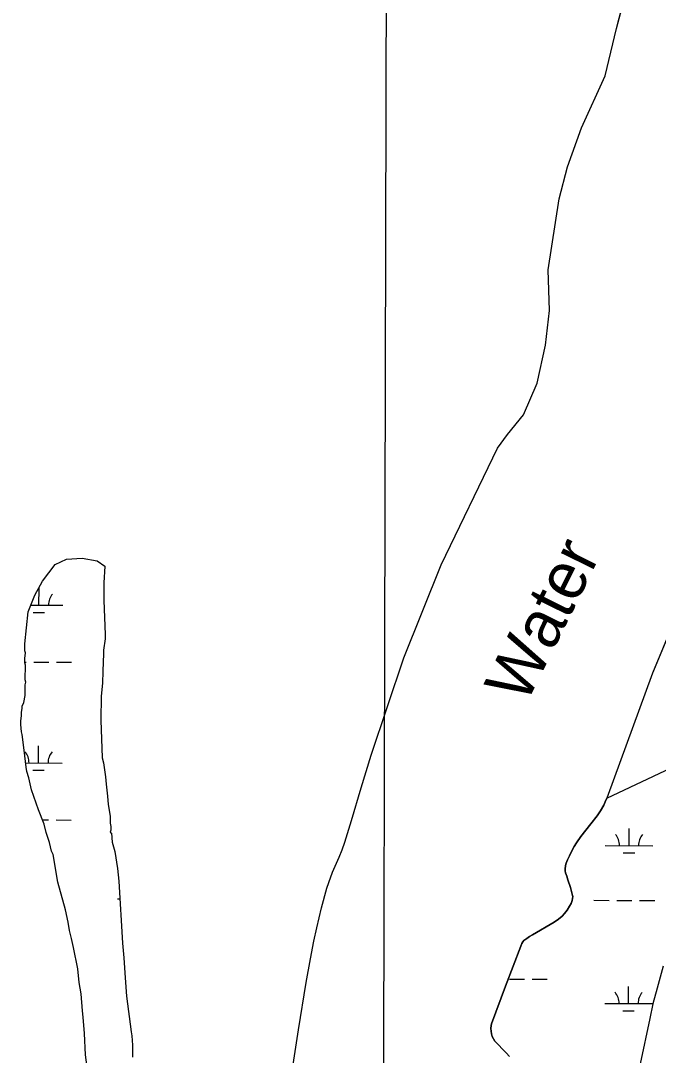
# Model space of a CAD drawing. Extents: x 3161665 to 3199565, y 885729 to 911164.
# Drawn here: x 3180806 to 3182149, y 897387 to 899568 of the extents above; entities that cross this region are included whole.
import ezdxf

# ---------------------------------------------------------------- set-up
doc = ezdxf.new("R2010")
doc.units = 0
for name, color, linetype in [('V-GRID-MAJR', 7, 'Continuous'), ('V-RIVR-IDEN', 7, 'Continuous'), ('V-SITE-VEGE', 7, 'Continuous'), ('V-TOPO-SHOR', 7, 'Continuous'), ('V-WETL-SWMP', 7, 'Continuous')]:
    doc.layers.add(name, color=color, linetype=linetype)

msp = doc.modelspace()

# ---------------------------------------------------------------- linework, layer by layer
at = {"layer": 'V-GRID-MAJR'}
msp.add_spline([(3181553.2, 891152.2), (3181570, 897211.5), (3181586.7, 903274.3), (3181603.5, 909337.1), (3181603.5, 909340.5)], degree=3, dxfattribs=at)
at = {"layer": 'V-SITE-VEGE'}
for p, q in [((3182060.4, 899551.5), (3182085.8, 899647)), ((3182036.5, 899451.6), (3182060.4, 899551.5)), ((3181986.8, 899341.7), (3182036.5, 899451.6)), ((3181957.3, 899259.8), (3181986.8, 899341.7)), ((3181939.8, 899192.5), (3181957.3, 899259.8)), ((3181916.7, 899042.5), (3181939.8, 899192.5)), ((3181919.5, 898956.9), (3181916.7, 899042.5)), ((3181910.8, 898883.7), (3181919.5, 898956.9)), ((3181893.3, 898803.7), (3181910.8, 898883.7)), ((3181865, 898736.9), (3181893.3, 898803.7)), ((3181831.2, 898695.5), (3181865, 898736.9)), ((3181810.1, 898666.4), (3181831.2, 898695.5)), ((3181691.6, 898420.9), (3181810.1, 898666.4)), ((3182320, 898633.6), (3182136.3, 898192.7)), ((3181612.9, 898224.6), (3181691.6, 898420.9)), ((3181544.2, 898019.4), (3181612.9, 898224.6)), ((3182136.3, 898192.7), (3182040.1, 897928.8)), ((3181533.2, 897985.2), (3181544.2, 898019.4)), ((3181522.7, 897950.9), (3181533.2, 897985.2)), ((3181502.4, 897882.1), (3181522.7, 897950.9)), ((3182040.1, 897928.8), (3182037.1, 897921.3)), ((3182026.8, 897902.3), (3182019.8, 897892.1)), ((3182033.8, 897914.5), (3182026.8, 897902.3)), ((3182037.1, 897921.3), (3182033.8, 897914.5)), ((3181488.3, 897836.4), (3181502.4, 897882.1)), ((3182019.8, 897892.1), (3182006.5, 897874.8)), ((3182006.5, 897874.8), (3181985.9, 897848.6)), ((3181482.7, 897820.3), (3181488.3, 897836.4)), ((3181976.2, 897834.6), (3181971.7, 897827.3)), ((3181985.9, 897848.6), (3181976.2, 897834.6)), ((3181476.3, 897804.4), (3181482.7, 897820.3)), ((3181967.5, 897819.6), (3181961.4, 897807.8)), ((3181971.7, 897827.3), (3181967.5, 897819.6)), ((3181462.8, 897772.9), (3181476.3, 897804.4)), ((3181954.7, 897792), (3181953.4, 897787)), ((3181957.2, 897798.8), (3181954.7, 897792)), ((3181961.4, 897807.8), (3181957.2, 897798.8)), ((3181454.6, 897751.5), (3181462.8, 897772.9)), ((3181953.4, 897787), (3181952.6, 897779.4)), ((3181952.6, 897779.4), (3181952.8, 897775.7)), ((3181952.8, 897775.7), (3181953.5, 897771.9)), ((3181953.5, 897771.9), (3181955.9, 897764.5)), ((3181450.6, 897739.1), (3181454.6, 897751.5)), ((3181955.9, 897764.5), (3181958.5, 897757.1)), ((3181958.5, 897757.1), (3181963.6, 897740.6)), ((3181439.2, 897697.7), (3181450.6, 897739.1)), ((3181963.6, 897740.6), (3181968.2, 897724)), ((3181964.9, 897707.3), (3181961.7, 897701.2)), ((3181967.4, 897713.7), (3181964.9, 897707.3)), ((3181968.3, 897717.6), (3181967.4, 897713.7)), ((3181968.2, 897724), (3181968.5, 897721.5)), ((3181968.5, 897721.5), (3181968.3, 897717.6)), ((3181429.2, 897656), (3181439.2, 897697.7)), ((3181951.3, 897685.8), (3181946.3, 897680.7)), ((3181956.9, 897693.2), (3181951.3, 897685.8)), ((3181961.7, 897701.2), (3181956.9, 897693.2)), ((3181929.6, 897668), (3181883.6, 897641.2)), ((3181938.3, 897673.9), (3181929.6, 897668)), ((3181946.3, 897680.7), (3181938.3, 897673.9)), ((3181423.2, 897628), (3181429.2, 897656)), ((3181883.6, 897641.2), (3181877.6, 897637.4)), ((3181415.8, 897590.6), (3181423.2, 897628)), ((3181859, 897617.3), (3181826.9, 897532.8)), ((3181861.3, 897622.9), (3181859, 897617.3)), ((3181863.1, 897626.1), (3181861.3, 897622.9)), ((3181865.6, 897628.8), (3181863.1, 897626.1)), ((3181871.7, 897633.4), (3181865.6, 897628.8)), ((3181877.6, 897637.4), (3181871.7, 897633.4)), ((3181406.9, 897540.6), (3181415.8, 897590.6)), ((3181390.6, 897440.5), (3181406.9, 897540.6)), ((3181826.9, 897532.8), (3181797.4, 897453.5)), ((3181796.4, 897449.7), (3181796, 897443.8)), ((3181796, 897443.8), (3181796.4, 897437.8)), ((3181797.4, 897453.5), (3181796.4, 897449.7)), ((3181375.1, 897340.2), (3181390.6, 897440.5)), ((3181796.4, 897437.8), (3181797.2, 897432.3)), ((3181797.2, 897432.3), (3181799, 897426.8)), ((3181799, 897426.8), (3181801.5, 897421.7)), ((3181801.5, 897421.7), (3181804.7, 897417.1)), ((3181804.7, 897417.1), (3181828, 897392.1)), ((3181828, 897392.1), (3181835, 897384.4))]:
    msp.add_line(p, q, dxfattribs=at)
at = {"layer": 'V-TOPO-SHOR'}
for points in [[(3182805.4, 899746.7), (3182741.7, 899646.7), (3182690, 899532.5), (3182613.4, 899258.6), (3182577.7, 899139.6), (3182544.9, 899056.6), (3182495.6, 898962.4), (3182442.7, 898880.6), (3182381.7, 898806), (3182347.3, 898717), (3182320, 898633.6), (3182136.3, 898192.7)], [(3181612.9, 898224.6), (3181691.6, 898420.9), (3181810.1, 898666.4), (3181831.2, 898695.5), (3181865, 898736.9), (3181893.3, 898803.7), (3181910.8, 898883.7), (3181919.5, 898956.9), (3181916.7, 899042.5), (3181939.8, 899192.5), (3181957.3, 899259.8), (3181986.8, 899341.7), (3182036.5, 899451.6), (3182060.4, 899551.5), (3182085.8, 899647)], [(3181375.1, 897340.2), (3181390.6, 897440.5), (3181406.9, 897540.6), (3181415.8, 897590.6), (3181423.2, 897628), (3181429.2, 897656), (3181439.2, 897697.7), (3181450.6, 897739.1), (3181454.6, 897751.5), (3181462.8, 897772.9), (3181476.3, 897804.4), (3181482.7, 897820.3), (3181488.3, 897836.4), (3181502.4, 897882.1), (3181522.7, 897950.9), (3181533.2, 897985.2), (3181544.2, 898019.4), (3181612.9, 898224.6)], [(3182136.3, 898192.7), (3182040.1, 897928.8), (3182037.1, 897921.3), (3182033.8, 897914.5), (3182026.8, 897902.3), (3182019.8, 897892.1), (3182006.5, 897874.8), (3181985.9, 897848.6), (3181976.2, 897834.6), (3181971.7, 897827.3), (3181967.5, 897819.6), (3181961.4, 897807.8), (3181957.2, 897798.8), (3181954.7, 897792), (3181953.4, 897787), (3181952.6, 897779.4), (3181952.8, 897775.7), (3181953.5, 897771.9), (3181955.9, 897764.5), (3181958.5, 897757.1), (3181963.6, 897740.6), (3181968.2, 897724), (3181968.5, 897721.5), (3181968.3, 897717.6), (3181967.4, 897713.7), (3181964.9, 897707.3), (3181961.7, 897701.2), (3181956.9, 897693.2), (3181951.3, 897685.8), (3181946.3, 897680.7), (3181938.3, 897673.9), (3181929.6, 897668), (3181883.6, 897641.2), (3181877.6, 897637.4), (3181871.7, 897633.4), (3181865.6, 897628.8), (3181863.1, 897626.1), (3181861.3, 897622.9), (3181859, 897617.3), (3181826.9, 897532.8), (3181797.4, 897453.5), (3181796.4, 897449.7), (3181796, 897443.8), (3181796.4, 897437.8), (3181797.2, 897432.3), (3181799, 897426.8), (3181801.5, 897421.7), (3181804.7, 897417.1), (3181828, 897392.1), (3181835, 897384.4)]]:
    msp.add_lwpolyline(points, dxfattribs=at)
at = {"layer": 'V-WETL-SWMP'}
for p, q in [((3180844.2, 898336), (3180844.3, 898372)), ((3180827.1, 898336), (3180894.2, 898335.8)), ((3180832.1, 898320.6), (3180856.1, 898320.5)), ((3180814.1, 898216), (3180817, 898216)), ((3180833, 898215.9), (3180865, 898215.8)), ((3180881, 898215.8), (3180913, 898215.7)), ((3180843.3, 898003.3), (3180843.4, 898039.3)), ((3180815.9, 898003.4), (3180893.3, 898003.2)), ((3180831.2, 897987.9), (3180855.2, 897987.8)), ((3180851.6, 897883.2), (3180864.1, 897883.2)), ((3180880.1, 897883.1), (3180912.1, 897883)), ((3182087.1, 897829), (3182087.2, 897865)), ((3182037.1, 897829.2), (3182137.1, 897828.9)), ((3182075, 897813.6), (3182099, 897813.6)), ((3181009.5, 897716.6), (3181014.7, 897716.6)), ((3182013.3, 897713.8), (3182045.3, 897713.7)), ((3182061.3, 897713.7), (3182093.3, 897713.6)), ((3182109.3, 897713.5), (3182141.3, 897713.5)), ((3181835, 897547.8), (3181867, 897547.7)), ((3181883, 897547.7), (3181915, 897547.6)), ((3182086.2, 897496.4), (3182086.3, 897532.4)), ((3182036.2, 897496.5), (3182136.2, 897496.2)), ((3182074.1, 897481), (3182098.1, 897480.9))]:
    msp.add_line(p, q, dxfattribs=at)
for points in [[(3180859.3, 897856.7), (3180854.9, 897874.6), (3180843.2, 897904.6), (3180828.6, 897946.5), (3180822.8, 897972), (3180818.4, 897985.5), (3180817, 897994.5), (3180812.8, 898030.4), (3180808.5, 898063.3), (3180807.1, 898069.2), (3180805.7, 898084.2), (3180805.7, 898091.7), (3180807.3, 898103.6), (3180807.4, 898109.6), (3180808.9, 898118.5), (3180809, 898123), (3180812, 898130.5), (3180815.1, 898145.4), (3180815.3, 898167.8), (3180816.8, 898173.8), (3180815.4, 898178.3), (3180815.6, 898209.7), (3180814.1, 898214.1), (3180814.2, 898223.1), (3180815.8, 898235.1), (3180814.3, 898239.5), (3180814.4, 898254.5), (3180821.5, 898322), (3180835.5, 898356.7), (3180851.8, 898386.4), (3180878.2, 898421.7), (3180901.9, 898432.7), (3180934.9, 898434.9), (3180966.6, 898429.1), (3180982.6, 898417.8), (3180981.1, 898383), (3180980.9, 898345.7), (3180983.4, 898274.1), (3180983.4, 898265.2), (3180980.2, 898241.3), (3180980.1, 898233.8), (3180978.4, 898196.5), (3180978.2, 898171.1), (3180975, 898144.2), (3180974.6, 898093.4), (3180977, 898014.2), (3180979.9, 898003.7), (3180984.2, 897973.8), (3180985.6, 897958.8), (3180988.4, 897933.4), (3180989.7, 897915.5), (3180994, 897891.5), (3180993.9, 897876.6), (3180995.4, 897869.1), (3180995.3, 897861.6), (3180993.8, 897857.1), (3180996.7, 897855.6), (3180998.1, 897836.2), (3181003.9, 897816.7), (3181009.6, 897780.8), (3181012.4, 897753.9), (3181020.4, 897623.8), (3181023.2, 897592.4), (3181025.9, 897550.6), (3181028.5, 897511.7), (3181038.5, 897436.9), (3181039.9, 897427.9), (3181041.2, 897408.5), (3181041, 897383.1)], [(3181835, 897384.4), (3181828, 897392.1), (3181804.7, 897417.1), (3181801.5, 897421.7), (3181799, 897426.8), (3181797.2, 897432.3), (3181796.4, 897437.8), (3181796, 897443.8), (3181796.4, 897449.7), (3181797.4, 897453.5), (3181826.9, 897532.8), (3181859, 897617.3), (3181861.3, 897622.9), (3181863.1, 897626.1), (3181865.6, 897628.8), (3181871.7, 897633.4), (3181877.6, 897637.4), (3181883.6, 897641.2), (3181929.6, 897668), (3181938.3, 897673.9), (3181946.3, 897680.7), (3181951.3, 897685.8), (3181956.9, 897693.2), (3181961.7, 897701.2), (3181964.9, 897707.3), (3181967.4, 897713.7), (3181968.3, 897717.6), (3181968.5, 897721.5), (3181968.2, 897724), (3181963.6, 897740.6), (3181958.5, 897757.1), (3181955.9, 897764.5), (3181953.5, 897771.9), (3181952.8, 897775.7), (3181952.6, 897779.4), (3181953.4, 897787), (3181954.7, 897792), (3181957.2, 897798.8), (3181961.4, 897807.8), (3181967.5, 897819.6), (3181971.7, 897827.3), (3181976.2, 897834.6), (3181985.9, 897848.6), (3182006.5, 897874.8), (3182019.8, 897892.1), (3182026.8, 897902.3), (3182033.8, 897914.5), (3182037.1, 897921.3), (3182040.1, 897928.8), (3182286.3, 898044.7)], [(3180945.3, 897367.4), (3180942.4, 897388.3), (3180939.8, 897433.2), (3180937.1, 897467.5), (3180935.7, 897481), (3180932.9, 897516.9), (3180928.6, 897540.8), (3180925.9, 897569.2), (3180917.2, 897614.1), (3180912.9, 897633.6), (3180908.5, 897650.1), (3180905.7, 897668), (3180899.9, 897693.5), (3180883.9, 897751.9), (3180873.9, 897810.2), (3180870.9, 897817.7), (3180866.6, 897835.7), (3180859.3, 897856.7)], [(3182158.8, 897575), (3182146.5, 897528.7), (3182137.2, 897495.9), (3182131, 897464.6), (3182110.9, 897369.1)]]:
    msp.add_lwpolyline(points, dxfattribs=at)
for centre, start, end in [((3180899.4, 898336.3), 139.0698, 180.6135), ((3180788, 898003.9), 359.0698, 40.6135), ((3180898.5, 898003.6), 139.0698, 180.6135), ((3182031.8, 897829.7), 359.0698, 40.6135), ((3182142.3, 897829.4), 139.0698, 180.6135), ((3182030.9, 897497), 359.0698, 40.6135), ((3182141.4, 897496.7), 139.0698, 180.6135)]:
    msp.add_arc(centre, 35.2, start, end, dxfattribs=at)

# ---------------------------------------------------------------- texts
at = {"layer": 'V-RIVR-IDEN'}
msp.add_text('Water', height=100, rotation=63.5811, dxfattribs=at).set_placement((3181869.5, 898123.9))

doc.saveas('drawing.dxf')
